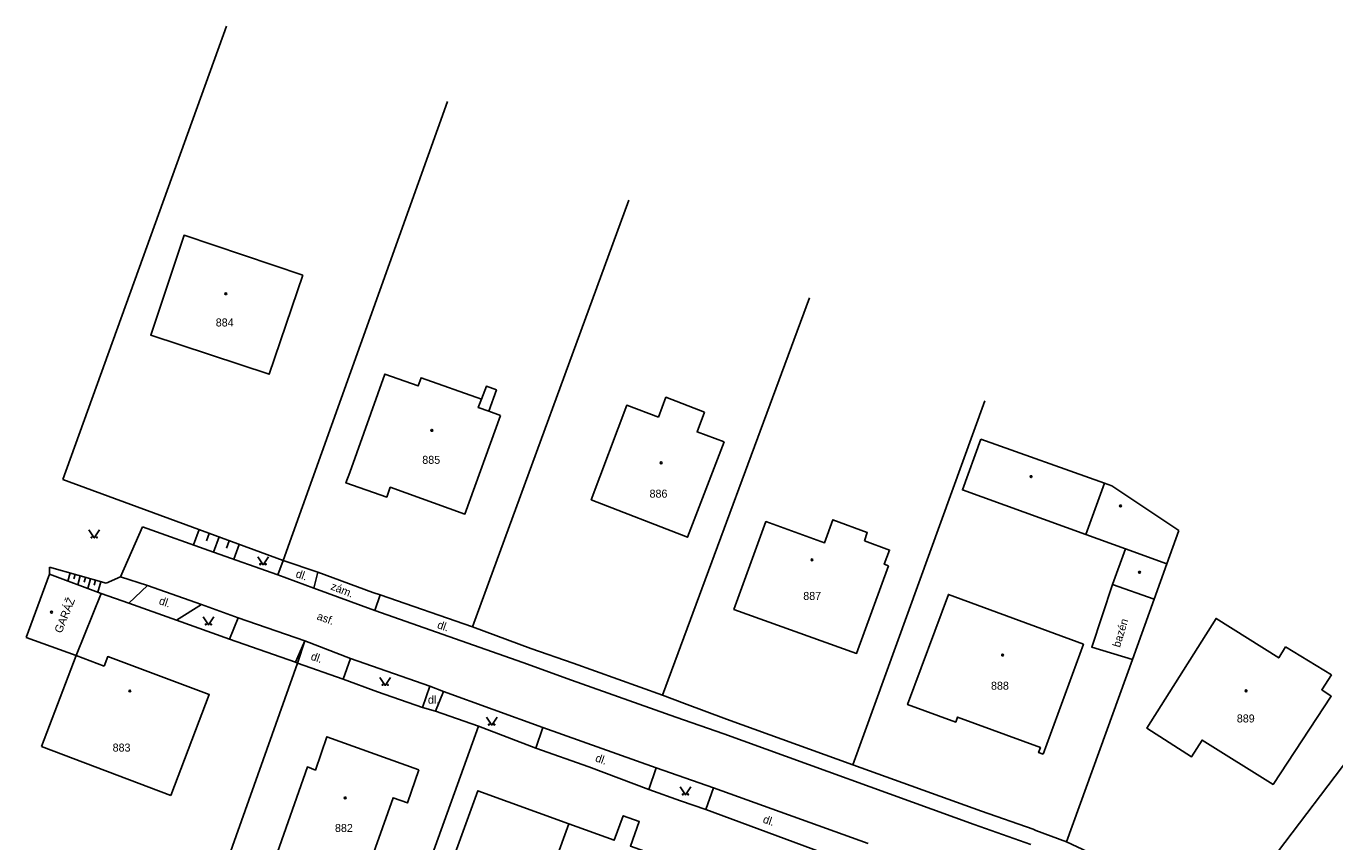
# Model space of a CAD drawing. Extents: x -794191 to -788944, y -1117087 to -1105044.
# Drawn here: x -791469.9 to -791347.3, y -1109264.3 to -1109187.8 of the extents above; entities that cross this region are included whole.
import ezdxf

# ---------------------------------------------------------------- set-up
doc = ezdxf.new("R2010")
doc.units = 0
for name, color, linetype in [('Doplněk polohopisu', 7, 'Continuous'), ('Hranice - ploty_ zdi', 7, 'Continuous'), ('Komunikace', 7, 'Continuous'), ('Pomocné popisy', 7, 'Continuous'), ('Popisy budov', 7, 'Continuous'), ('Stavební objekty', 7, 'Continuous'), ('Výškopis', 7, 'Continuous'), ('Značky druhů budov', 7, 'Continuous'), ('Značky druhů pozemků', 7, 'Continuous'), ('Čísla popisná', 7, 'Continuous')]:
    doc.layers.add(name, color=color, linetype=linetype)

msp = doc.modelspace()

# ---------------------------------------------------------------- linework, layer by layer
at = {"layer": 'Doplněk polohopisu'}
for p, q in [((-791446.37, -1109239.22), (-791445.86, -1109237.89)), ((-791462.45, -1109240.02), (-791467.74, -1109238.51)), ((-791467.74, -1109238.51), (-791467.74, -1109239.18)), ((-791461.09, -1109239.42), (-791462.45, -1109240.02)), ((-791442.62, -1109238.99), (-791442.99, -1109240.49)), ((-791458.56, -1109240.24), (-791460.32, -1109241.9)), ((-791436.77, -1109241.11), (-791437.28, -1109242.56)), ((-791453.52, -1109242.01), (-791455.85, -1109243.49)), ((-791450.88, -1109245.26), (-791450.07, -1109243.27)), ((-791440.23, -1109249), (-791439.55, -1109247.08)), ((-791432.12, -1109249.66), (-791432.82, -1109251.66)), ((-791431.6, -1109252), (-791430.85, -1109250.16)), ((-791427.56, -1109253.43), (-791422.19, -1109255.49)), ((-791421.54, -1109253.54), (-791422.19, -1109255.49)), ((-791422.19, -1109255.49), (-791417.23, -1109257.24)), ((-791417.23, -1109257.24), (-791411.6, -1109259.36)), ((-791410.92, -1109257.32), (-791411.6, -1109259.36)), ((-791411.6, -1109259.36), (-791408.65, -1109260.42)), ((-791405.54, -1109259.19), (-791406.27, -1109261.24)), ((-791408.65, -1109260.42), (-791406.27, -1109261.24)), ((-791406.27, -1109261.24), (-791392.19, -1109266.44))]:
    msp.add_line(p, q, dxfattribs=at)
at = {"layer": 'Hranice - ploty_ zdi'}
for p, q in [((-791451.16, -1109187.78), (-791466.51, -1109230.3)), ((-791430.47, -1109194.85), (-791445.86, -1109237.89)), ((-791413.47, -1109204.09), (-791428.13, -1109244.09)), ((-791396.56, -1109213.24), (-791410.34, -1109250.52)), ((-791380.13, -1109222.92), (-791392.49, -1109257.04)), ((-791466.51, -1109230.3), (-791445.86, -1109237.89)), ((-791445.86, -1109237.89), (-791442.62, -1109238.99)), ((-791442.62, -1109238.99), (-791437.47, -1109240.87)), ((-791460.32, -1109241.9), (-791462.92, -1109240.97)), ((-791460.32, -1109241.9), (-791455.85, -1109243.49)), ((-791450.88, -1109245.26), (-791455.85, -1109243.49)), ((-791428.13, -1109244.09), (-791422.65, -1109246.14)), ((-791422.65, -1109246.14), (-791418.69, -1109247.52)), ((-791444.52, -1109247.52), (-791457.61, -1109284.29)), ((-791444.52, -1109247.52), (-791440.23, -1109249)), ((-791418.69, -1109247.52), (-791410.34, -1109250.52)), ((-791339.64, -1109247.94), (-791357.9, -1109272.08)), ((-791432.82, -1109251.66), (-791431.6, -1109252)), ((-791410.34, -1109250.52), (-791408.26, -1109251.29)), ((-791408.26, -1109251.29), (-791404.34, -1109252.75)), ((-791427.56, -1109253.43), (-791431.6, -1109252)), ((-791404.34, -1109252.75), (-791392.49, -1109257.04)), ((-791438.84, -1109284.76), (-791427.56, -1109253.43)), ((-791392.49, -1109257.04), (-791380.44, -1109261.4)), ((-791380.44, -1109261.4), (-791375.61, -1109263.07))]:
    msp.add_line(p, q, dxfattribs=at)
for points in [[(-791368.17, -1109240.14), (-791370.12, -1109246.02), (-791366.3, -1109247.18)], [(-791437.47, -1109240.87), (-791436.77, -1109241.11), (-791428.13, -1109244.09)], [(-791364.26, -1109241.51), (-791366.3, -1109247.18), (-791372.48, -1109264.25)], [(-791450.88, -1109245.26), (-791444.7, -1109247.42), (-791444.52, -1109247.52)], [(-791432.82, -1109251.66), (-791437.02, -1109250.21), (-791440.23, -1109249)], [(-791375.61, -1109263.07), (-791375.34, -1109263.19), (-791372.48, -1109264.25)], [(-791372.48, -1109264.25), (-791364.96, -1109267.81), (-791363.95, -1109268.32)]]:
    msp.add_lwpolyline(points, dxfattribs=at)
at = {"layer": 'Komunikace'}
for p, q in [((-791459.04, -1109234.74), (-791461.09, -1109239.42)), ((-791452.38, -1109237.1), (-791459.04, -1109234.74)), ((-791446.37, -1109239.22), (-791452.38, -1109237.1)), ((-791461.09, -1109239.42), (-791458.56, -1109240.24)), ((-791442.99, -1109240.49), (-791446.37, -1109239.22)), ((-791458.56, -1109240.24), (-791453.52, -1109242.01)), ((-791437.28, -1109242.56), (-791442.99, -1109240.49)), ((-791453.52, -1109242.01), (-791450.07, -1109243.27)), ((-791423.41, -1109247.44), (-791437.28, -1109242.56)), ((-791450.07, -1109243.27), (-791443.84, -1109245.42)), ((-791443.84, -1109245.42), (-791439.55, -1109247.08)), ((-791439.55, -1109247.08), (-791432.12, -1109249.66)), ((-791418.85, -1109249.1), (-791423.41, -1109247.44)), ((-791409.07, -1109252.56), (-791418.85, -1109249.1)), ((-791432.12, -1109249.66), (-791430.85, -1109250.16)), ((-791430.85, -1109250.16), (-791421.54, -1109253.54)), ((-791404.57, -1109254.14), (-791409.07, -1109252.56)), ((-791421.54, -1109253.54), (-791410.92, -1109257.32)), ((-791381.13, -1109262.63), (-791404.57, -1109254.14)), ((-791410.92, -1109257.32), (-791405.54, -1109259.19)), ((-791405.54, -1109259.19), (-791391.05, -1109264.41)), ((-791375.82, -1109264.52), (-791381.13, -1109262.63))]:
    msp.add_line(p, q, dxfattribs=at)
at = {"layer": 'Stavební objekty'}
for p, q in [((-791368.24, -1109230.87), (-791368.92, -1109230.63)), ((-791361.95, -1109235.08), (-791368.24, -1109230.87)), ((-791363.07, -1109238.2), (-791361.95, -1109235.08)), ((-791366.96, -1109236.79), (-791363.07, -1109238.2)), ((-791363.07, -1109238.2), (-791364.26, -1109241.51)), ((-791469.94, -1109245.09), (-791467.74, -1109239.18)), ((-791467.74, -1109239.18), (-791462.92, -1109240.97)), ((-791465.27, -1109246.79), (-791462.92, -1109240.97)), ((-791465.27, -1109246.79), (-791469.94, -1109245.09)), ((-791347.66, -1109248.59), (-791351.95, -1109245.98)), ((-791456.4, -1109259.91), (-791468.49, -1109255.31))]:
    msp.add_line(p, q, dxfattribs=at)
for points in [[(-791444.01, -1109211.13), (-791455.14, -1109207.38), (-791458.27, -1109216.76), (-791447.16, -1109220.42)], [(-791425.51, -1109224.28), (-791426.6, -1109223.89), (-791427.58, -1109223.54), (-791427.27, -1109222.77), (-791432.94, -1109220.75), (-791433.22, -1109221.52), (-791436.34, -1109220.4), (-791439.62, -1109229.63), (-791439.99, -1109230.61), (-791436.16, -1109231.94), (-791435.83, -1109231.01), (-791428.83, -1109233.53)], [(-791380.5, -1109226.5), (-791382.23, -1109231.26), (-791370.66, -1109235.45), (-791368.92, -1109230.63)], [(-791374.66, -1109256.04), (-791375.09, -1109255.89), (-791374.92, -1109255.42), (-791382.69, -1109252.56), (-791382.86, -1109253.03), (-791387.37, -1109251.4), (-791383.54, -1109241.06), (-791370.9, -1109245.73)], [(-791433.14, -1109257.52), (-791441.76, -1109254.41), (-791442.84, -1109257.54), (-791443.59, -1109257.24), (-791446.6, -1109265.85), (-791443.11, -1109267.1), (-791442.72, -1109266), (-791438.2, -1109267.6), (-791435.57, -1109260.13), (-791434.21, -1109260.61)]]:
    msp.add_lwpolyline(points, close=True, dxfattribs=at)
for points in [[(-791427.27, -1109222.77), (-791426.83, -1109221.55), (-791425.88, -1109221.89), (-791426.6, -1109223.89)], [(-791410.71, -1109224.45), (-791413.67, -1109223.33), (-791417, -1109232.18), (-791407.98, -1109235.7), (-791404.55, -1109226.77)], [(-791406.38, -1109223.97), (-791410, -1109222.58), (-791410.71, -1109224.45)], [(-791404.55, -1109226.77), (-791407.08, -1109225.82), (-791406.38, -1109223.97)], [(-791391.41, -1109236.03), (-791391.15, -1109235.25), (-791394.36, -1109234.06), (-791395.14, -1109236.22), (-791400.64, -1109234.23), (-791403.64, -1109242.47), (-791392.15, -1109246.59), (-791389.14, -1109238.37)], [(-791370.66, -1109235.45), (-791366.96, -1109236.79), (-791368.17, -1109240.14), (-791364.26, -1109241.51)], [(-791389.14, -1109238.37), (-791389.55, -1109238.24), (-791389.05, -1109236.91), (-791391.41, -1109236.03)], [(-791351.95, -1109245.98), (-791352.6, -1109247.02), (-791358.46, -1109243.31), (-791364.96, -1109253.6), (-791360.76, -1109256.29), (-791359.77, -1109254.73), (-791353.12, -1109258.88), (-791347.68, -1109250.62), (-791348.56, -1109250), (-791347.66, -1109248.59)], [(-791468.49, -1109255.31), (-791465.27, -1109246.79), (-791462.63, -1109247.78)], [(-791462.63, -1109247.78), (-791462.3, -1109246.89), (-791452.79, -1109250.45), (-791456.4, -1109259.91)], [(-791423.18, -1109273.86), (-791431.72, -1109270.74), (-791427.63, -1109259.48), (-791419.1, -1109262.57)], [(-791410.7, -1109265.62), (-791413.33, -1109264.66), (-791412.5, -1109262.36), (-791414, -1109261.82), (-791414.84, -1109264.12), (-791419.1, -1109262.57), (-791423.18, -1109273.86), (-791414.81, -1109276.91)]]:
    msp.add_lwpolyline(points, dxfattribs=at)
at = {"layer": 'Výškopis'}
for p, q in [((-791453.74, -1109234.99), (-791454.27, -1109236.43)), ((-791452.8, -1109235.34), (-791453.06, -1109236.05)), ((-791451.86, -1109235.68), (-791452.38, -1109237.1)), ((-791450.92, -1109236.03), (-791451.18, -1109236.73)), ((-791449.98, -1109236.37), (-791450.5, -1109237.76)), ((-791465.83, -1109239.05), (-791466.05, -1109239.81)), ((-791465.35, -1109239.19), (-791465.47, -1109239.59)), ((-791464.87, -1109239.33), (-791465.11, -1109240.16)), ((-791464.39, -1109239.47), (-791464.52, -1109239.9)), ((-791463.91, -1109239.6), (-791464.17, -1109240.51)), ((-791463.43, -1109239.74), (-791463.56, -1109240.21)), ((-791462.95, -1109239.88), (-791463.23, -1109240.86)), ((-791444.7, -1109247.42), (-791443.84, -1109245.42)), ((-791444.52, -1109247.52), (-791443.84, -1109245.42))]:
    msp.add_line(p, q, dxfattribs=at)
at = {"layer": 'Značky druhů budov'}
for centre in [(-791451.24, -1109212.87), (-791431.93, -1109225.68), (-791410.46, -1109228.73), (-791375.8, -1109230.02), (-791367.41, -1109232.77), (-791396.32, -1109237.83), (-791365.63, -1109238.99), (-791467.56, -1109242.72), (-791378.46, -1109246.75), (-791460.22, -1109250.12), (-791355.66, -1109250.1), (-791440.05, -1109260.15)]:
    msp.add_circle(centre, 0.0875, dxfattribs=at)
at = {"layer": 'Značky druhů pozemků'}
for points in [[(-791464.06, -1109235.02), (-791463.56, -1109235.77), (-791463.06, -1109235.02)], [(-791448.25, -1109237.53), (-791447.75, -1109238.28), (-791447.25, -1109237.53)], [(-791453.37, -1109243.18), (-791452.87, -1109243.93), (-791452.37, -1109243.18)], [(-791436.8, -1109248.85), (-791436.3, -1109249.6), (-791435.8, -1109248.85)], [(-791426.83, -1109252.57), (-791426.33, -1109253.32), (-791425.83, -1109252.57)], [(-791408.67, -1109259.12), (-791408.17, -1109259.87), (-791407.67, -1109259.12)]]:
    msp.add_lwpolyline(points, dxfattribs=at)
for centre in [(-791463.81, -1109235.72), (-791463.31, -1109235.72), (-791448, -1109238.23), (-791447.5, -1109238.23), (-791453.12, -1109243.88), (-791452.62, -1109243.88), (-791436.55, -1109249.55), (-791436.05, -1109249.55), (-791426.58, -1109253.27), (-791426.08, -1109253.27), (-791408.42, -1109259.82), (-791407.92, -1109259.82)]:
    msp.add_circle(centre, 0.05, dxfattribs=at)

# ---------------------------------------------------------------- texts
at = {"layer": 'Pomocné popisy'}
for s, rotation, p in [('dl.', 341.16207, (-791444.748, -1109239.426)), ('zám.', 338.15615, (-791441.479, -1109240.574)), ('dl.', 341.16207, (-791457.56, -1109241.96)), ('asf.', 339.85065, (-791442.77, -1109243.39)), ('dl.', 341.16207, (-791431.49, -1109244.21)), ('dl.', 341.16207, (-791443.34, -1109247.17)), ('dl.', 341.16207, (-791416.68, -1109256.7)), ('dl.', 341.16207, (-791400.98, -1109262.45))]:
    msp.add_text(s, height=0.75, rotation=rotation, dxfattribs=at).set_placement(p)
msp.add_text('dl.', height=0.75, dxfattribs=at).set_placement((-791432.3, -1109251.31))
at = {"layer": 'Popisy budov'}
for s, rotation, p in [('GARÁŽ', 68.08932, (-791466.63, -1109244.76)), ('bazén', 73.28833, (-791367.47, -1109246.09))]:
    msp.add_text(s, height=0.75, rotation=rotation, dxfattribs=at).set_placement(p)
at = {"layer": 'Čísla popisná'}
for s, p in [('884', (-791452.18, -1109215.94)), ('885', (-791432.83, -1109228.82)), ('886', (-791411.54, -1109231.99)), ('887', (-791397.14, -1109241.58)), ('888', (-791379.55, -1109250)), ('889', (-791356.52, -1109253.07)), ('883', (-791461.84, -1109255.8)), ('882', (-791441.01, -1109263.34))]:
    msp.add_text(s, height=0.75, dxfattribs=at).set_placement(p)

doc.saveas('drawing.dxf')
